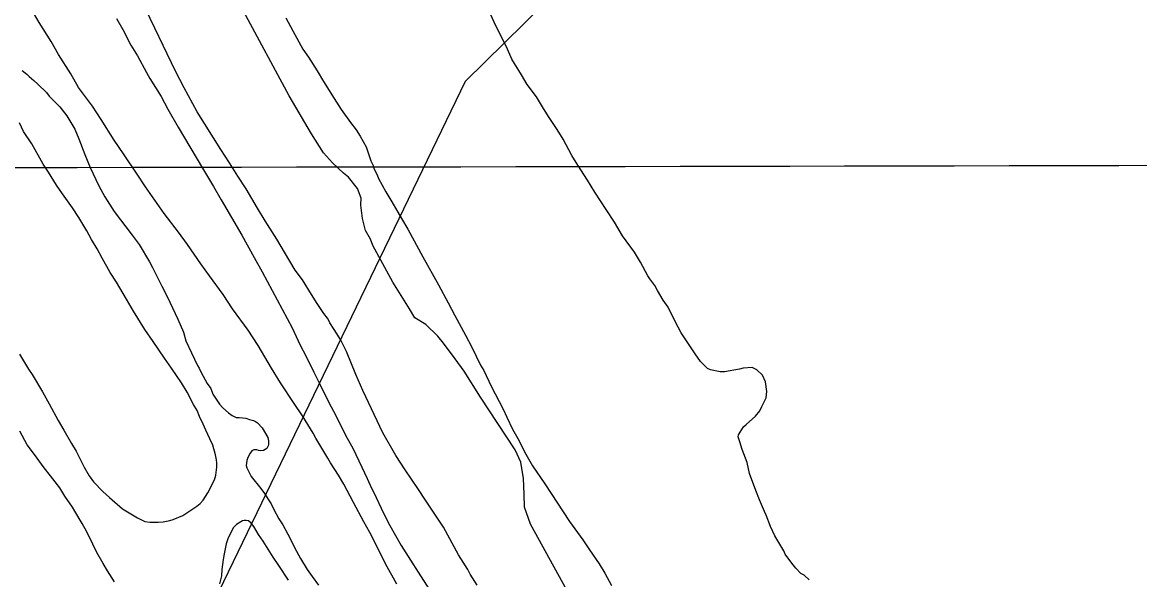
# Model space of a CAD drawing. Extents: x 3324104 to 3361979, y 612876 to 638273.
# Drawn here: x 3352145 to 3353821, y 623739 to 624575 of the extents above; entities that cross this region are included whole.
import ezdxf

# ---------------------------------------------------------------- set-up
doc = ezdxf.new("R2010")
doc.units = 0
for name, color, linetype in [('V-GRID-MAJR', 7, 'Continuous'), ('V-SITE-VEGE', 7, 'Continuous'), ('V-TOPO-SHOR', 7, 'Continuous'), ('V-UTIL-LINE', 7, 'Continuous')]:
    doc.layers.add(name, color=color, linetype=linetype)

msp = doc.modelspace()

# ---------------------------------------------------------------- linework, layer by layer
at = {"layer": 'V-GRID-MAJR'}
msp.add_spline([(3328210, 624318.2), (3333474, 624325.5), (3338738.1, 624333.5), (3344002.2, 624342.3), (3349266.2, 624351.9), (3354530.3, 624362.2), (3359794.3, 624373.3)], degree=3, dxfattribs=at)
at = {"layer": 'V-SITE-VEGE'}
for points in [[(3352827.3, 623731), (3352817.1, 623747.7), (3352813.3, 623754.7), (3352799.4, 623776.7), (3352776.8, 623818.1), (3352749.9, 623858.4), (3352738.5, 623876.1), (3352719.7, 623904.1), (3352705.7, 623925.6), (3352685.8, 623959.4), (3352656.2, 624022.8), (3352645.4, 624047), (3352631.4, 624081.4), (3352622.3, 624099.7), (3352613.1, 624114.7), (3352606.7, 624124.4), (3352605.1, 624128.2), (3352602.9, 624131.4), (3352597.5, 624138.4), (3352587.3, 624153.4), (3352578.7, 624166.8), (3352565.3, 624188.9), (3352554.5, 624203.4), (3352538.4, 624230.3), (3352527.1, 624250.1), (3352509.3, 624277.5), (3352498, 624296.3), (3352480.8, 624325.4), (3352468.4, 624344.7), (3352456, 624364.6), (3352443.1, 624384.5), (3352407.6, 624440.9), (3352387.7, 624476.9), (3352374.8, 624502.2), (3352356.5, 624540.3), (3352344.1, 624566.6), (3352323.6, 624609.6)], [(3353251.8, 623992.6), (3353254.5, 623999), (3353261, 624011.9), (3353262, 624021.6), (3353259.9, 624036.1), (3353255.6, 624045.8), (3353247, 624053.8), (3353240, 624057.6), (3353226.5, 624056.5), (3353221.2, 624054.9), (3353198.6, 624051.1), (3353192.1, 624051.1), (3353177.6, 624053.8), (3353173.3, 624055.9), (3353167.4, 624061.3), (3353162.6, 624066.7), (3353154.5, 624078), (3353146.4, 624089.8), (3353133.5, 624109.7), (3353124.4, 624126.3), (3353114.1, 624147.8), (3353106.6, 624158.6), (3353098, 624173.1), (3353094.2, 624180.6), (3353086.7, 624190.3), (3353083.5, 624195.1), (3353072.7, 624215.5), (3353063.5, 624230.6), (3353045.3, 624254.8), (3353033.4, 624275.7), (3353021, 624294.5), (3353003.8, 624320.3), (3352993.1, 624338.6), (3352978.5, 624361.2), (3352969.4, 624375.7), (3352956.5, 624399.8), (3352947.3, 624414.4), (3352934.4, 624434.2), (3352925.3, 624448.7), (3352916.6, 624463.3), (3352902.7, 624482.1), (3352894, 624496.6), (3352879.5, 624520.2), (3352871.4, 624538.5), (3352855.3, 624570.2), (3352832.2, 624621.8)], [(3352706.9, 623732.6), (3352690.2, 623763.2), (3352680.6, 623782.6), (3352666.6, 623810), (3352657.4, 623826.1), (3352641.8, 623855.1), (3352627.3, 623882.5), (3352619.7, 623895.9), (3352607.4, 623914.7), (3352603.6, 623921.7), (3352585.3, 623951.3), (3352581.5, 623958.8), (3352565.4, 623985.1), (3352553, 624003.4), (3352532.6, 624034.6), (3352519.1, 624056.6), (3352498.7, 624090.5), (3352484.1, 624113.6), (3352460.5, 624145.3), (3352446.5, 624166.8), (3352426, 624195.2), (3352413.1, 624213), (3352392.7, 624242), (3352379.2, 624260.3), (3352357.7, 624288.7), (3352329.7, 624328.5), (3352317.3, 624347.3), (3352296.9, 624377.9), (3352282.9, 624398.3), (3352263.5, 624429.5), (3352250.6, 624449.4), (3352229.6, 624477.3), (3352217.8, 624497.8), (3352199.5, 624526.8), (3352188.2, 624546.7), (3352170.4, 624575.1), (3352159.7, 624592.9)], [(3352286.6, 624581.1), (3352295.7, 624564.5), (3352308.1, 624540.8), (3352317.8, 624525.2), (3352331.2, 624500), (3352336.6, 624490.8), (3352353.3, 624464), (3352363.5, 624445.2), (3352379.1, 624417.8), (3352415.2, 624356.5), (3352431.9, 624329.1), (3352443.2, 624309.2), (3352474.4, 624256), (3352492.7, 624222.7), (3352505, 624201.2), (3352549.7, 624116.8), (3352562.1, 624091), (3352570.2, 624074.9), (3352582.5, 624050.7), (3352591.2, 624033.5), (3352604.6, 624006.1), (3352615.9, 623984.6), (3352630.4, 623955.1), (3352641.2, 623936.3), (3352654.7, 623907.8), (3352662.7, 623891.1), (3352669.2, 623876.6), (3352672.4, 623870.2), (3352687, 623839), (3352696.7, 623820.7), (3352713.3, 623790.6), (3352727.3, 623768.6), (3352739.2, 623750.3), (3352755.8, 623724)], [(3352540.3, 624581.8), (3352551, 624562.5), (3352566.1, 624535.1), (3352574.2, 624523.2), (3352587.6, 624502.3), (3352596.8, 624486.7), (3352612.9, 624460.9), (3352623.7, 624444.3), (3352637.7, 624424.9)], [(3352144.7, 624503.1), (3352151.7, 624497.7), (3352155.4, 624494), (3352162.4, 624488), (3352168.4, 624482.7), (3352181.3, 624469.8), (3352185.6, 624464.4), (3352201.2, 624448.3), (3352211.9, 624434.9), (3352223.8, 624415), (3352229.7, 624400.5), (3352238.8, 624376.8), (3352246.9, 624357.5), (3352259.8, 624330.1), (3352269, 624313.4), (3352283, 624291.4), (3352309.9, 624255.9), (3352320.6, 624241.9), (3352335.7, 624216.1), (3352340.5, 624207.6), (3352354.5, 624179.6), (3352362.6, 624164), (3352378.2, 624130.2), (3352386.8, 624110.3), (3352390.6, 624097.4), (3352398.7, 624079.6), (3352403.5, 624070), (3352407.8, 624060.3), (3352410.5, 624056.5), (3352413.2, 624050.1), (3352416.4, 624044.7), (3352422.4, 624033.4), (3352427.7, 624025.9), (3352431, 624017.3), (3352440.7, 624002.3), (3352446, 623996.9), (3352454.6, 623989.4), (3352460, 623985.6), (3352465.9, 623982.4), (3352470.2, 623982.4), (3352480.5, 623981.3), (3352485.8, 623979.7)], [(3352406.9, 623849.6), (3352411.7, 623853.3), (3352416.6, 623858.7), (3352423.5, 623869.5), (3352433.2, 623888.8), (3352435.4, 623895.8), (3352437, 623908.2), (3352437, 623914.1), (3352436.4, 623918.9), (3352434.8, 623926.5), (3352431, 623941), (3352426.2, 623950.6), (3352420.3, 623963.5), (3352416.5, 623972.7), (3352411.1, 623984), (3352407.3, 623993.1), (3352402, 624002.2), (3352392.3, 624020.5), (3352383.7, 624034.5), (3352369.1, 624056.5), (3352358.4, 624071.6), (3352341.2, 624096.3), (3352328.8, 624114.5), (3352312.1, 624141.9), (3352301.3, 624160.2), (3352286.3, 624185.5), (3352277.1, 624200), (3352264.7, 624221.5), (3352257.2, 624235.5), (3352249.1, 624249.4), (3352242.1, 624262.3), (3352229.8, 624282.7), (3352220.6, 624297.2), (3352205.5, 624318.2), (3352196.4, 624331.1), (3352184.6, 624350.4), (3352176.5, 624362.3), (3352159.3, 624392.9), (3352146.9, 624411.7), (3352141, 624424.6)], [(3352637.7, 624424.9), (3352645.8, 624414.2), (3352652.2, 624404.5), (3352660.8, 624388.4), (3352664.6, 624378.2), (3352667.8, 624367.4), (3352671.6, 624360.4), (3352672.7, 624356.1), (3352677.5, 624346.5), (3352679.7, 624341.1), (3352690.4, 624321.2), (3352699.6, 624306.2), (3352714.1, 624280.9), (3352723.3, 624264.8), (3352745.9, 624223.4), (3352769.5, 624181.5), (3352784.1, 624154.6), (3352793.8, 624135.3), (3352809.9, 624106.2), (3352819.6, 624088), (3352832.5, 624061.1), (3352837.3, 624053), (3352848.7, 624029.4), (3352866.4, 623995), (3352871.8, 623983.2), (3352880.4, 623964.9), (3352888.5, 623950.9), (3352900.3, 623927.3), (3352910.5, 623910.1), (3352928.8, 623883.2), (3352966, 623826.3), (3352985.9, 623798.9), (3352996.1, 623783.8), (3353010.6, 623762.9), (3353019.2, 623748.9), (3353028.9, 623730.6)], [(3352140.7, 624077.3), (3352154.6, 624054.8), (3352160, 624047.2), (3352175.6, 624020.9), (3352185.3, 624003.2), (3352198.8, 623977.9), (3352207.4, 623963.4), (3352218.7, 623943.5), (3352225.7, 623932.2), (3352233.2, 623917.2), (3352238.1, 623908.1), (3352245.6, 623895.2), (3352252.1, 623886), (3352266, 623871.5), (3352275.7, 623862.4), (3352295.6, 623845.7), (3352317.7, 623831.8), (3352329, 623826.4), (3352336.5, 623825.3), (3352348.9, 623825.4), (3352356.4, 623825.9), (3352366.6, 623828.1), (3352371.4, 623829.7), (3352385.9, 623835.6), (3352406.9, 623849.6)], [(3353325.6, 623738.9), (3353318.1, 623745.9), (3353313.3, 623748.6), (3353305.8, 623756.6), (3353299.8, 623764.1), (3353289.6, 623777.6), (3353287.5, 623782.4), (3353274, 623805), (3353267.5, 623818.9), (3353261.1, 623836.1), (3353258.4, 623841.5), (3353250.9, 623859.2), (3353245.5, 623873.2), (3353236.3, 623898.5), (3353232.5, 623915.1), (3353225, 623934.5), (3353221.8, 623945.8), (3353219.1, 623953.3), (3353219.6, 623956.5), (3353227.1, 623968.4), (3353230.9, 623972.1), (3353244.9, 623984.5), (3353251.8, 623992.6)], [(3352485.8, 623979.7), (3352491.7, 623978.1), (3352495, 623976.5), (3352497.7, 623974.3), (3352504.7, 623966.8), (3352513.3, 623952.3), (3352514.3, 623947.5), (3352514.3, 623942.1), (3352513.8, 623940), (3352511.7, 623936.2), (3352506.8, 623933), (3352502.5, 623932.4), (3352499.3, 623933), (3352497.1, 623934), (3352492.3, 623934), (3352489.6, 623932.4), (3352486.9, 623929.2), (3352483.2, 623922.7), (3352482.1, 623917.9), (3352481, 623910.4), (3352482.1, 623907.1), (3352488.6, 623894.2), (3352503.1, 623876), (3352508.5, 623868.5), (3352514.4, 623858.8), (3352518.2, 623852.9), (3352522.5, 623844.3), (3352530, 623830.3), (3352535.9, 623821.7), (3352543.5, 623807.7), (3352556.4, 623781.9), (3352562.3, 623771.2), (3352572.5, 623754.5), (3352580.1, 623743.8), (3352589.7, 623730.9)], [(3352283.3, 623736.1), (3352273.1, 623752.7), (3352266.6, 623763.5), (3352257, 623780.1), (3352251, 623792.5), (3352241.9, 623810.8), (3352234.9, 623823.7), (3352224.1, 623841.9), (3352220.4, 623847.8), (3352209.1, 623864.5), (3352201.5, 623876.9), (3352187.5, 623895.1), (3352177.9, 623907), (3352163.3, 623926.8), (3352152.6, 623941.3), (3352141.3, 623961.8)], [(3352544.6, 623738.4), (3352530, 623760.4), (3352521.4, 623772.8), (3352506.4, 623797), (3352499.4, 623807.2), (3352492.4, 623819), (3352488.6, 623823.8), (3352484.3, 623827.6), (3352481.1, 623828.1), (3352477.9, 623828.1), (3352475.2, 623827.6), (3352473, 623826), (3352466.6, 623822.2), (3352461.2, 623816.8), (3352456.9, 623807.7), (3352453.7, 623801.8), (3352451, 623793.2), (3352449.9, 623787.8), (3352447.8, 623778.1), (3352446.2, 623769.5), (3352444.6, 623754.5), (3352444, 623744.8), (3352440.8, 623732.9)]]:
    msp.add_lwpolyline(points, dxfattribs=at)
at = {"layer": 'V-TOPO-SHOR'}
msp.add_lwpolyline([(3352978.3, 623693.4), (3352907.7, 623822.6), (3352898.4, 623847.9), (3352898, 623867.7), (3352897, 623891.1), (3352893.2, 623915.7), (3352884.6, 623934.1), (3352832.6, 624012.8), (3352808, 624052.2), (3352794.7, 624070.5), (3352777.1, 624094.2), (3352768.7, 624104.4), (3352750.6, 624121.9), (3352734, 624131.9), (3352726.2, 624145.5), (3352700.9, 624185.6), (3352671.2, 624240.7), (3352667.6, 624250.2), (3352659.9, 624263.1), (3352655.5, 624280.9), (3352653.1, 624300.8), (3352653.6, 624311.7), (3352647.9, 624326.1), (3352634.6, 624343), (3352627, 624349), (3352610.3, 624364.6), (3352597, 624379.4), (3352578.7, 624407.9), (3352545.5, 624465), (3352477, 624592.2)], dxfattribs=at)
at = {"layer": 'V-UTIL-LINE'}
msp.add_lwpolyline([(3359784.7, 628792), (3359575.6, 628700), (3358800.2, 628399.4), (3357925.3, 628038.7), (3356911.7, 627611.8), (3356551.8, 627434.8), (3356257.5, 627279.1), (3355333.6, 626739.6), (3354835.4, 626471.8), (3353699.4, 625361.8), (3352809.3, 624486.7), (3352376.1, 623589), (3351982, 622613.6), (3351538, 621499.1)], dxfattribs=at)

doc.saveas('drawing.dxf')
